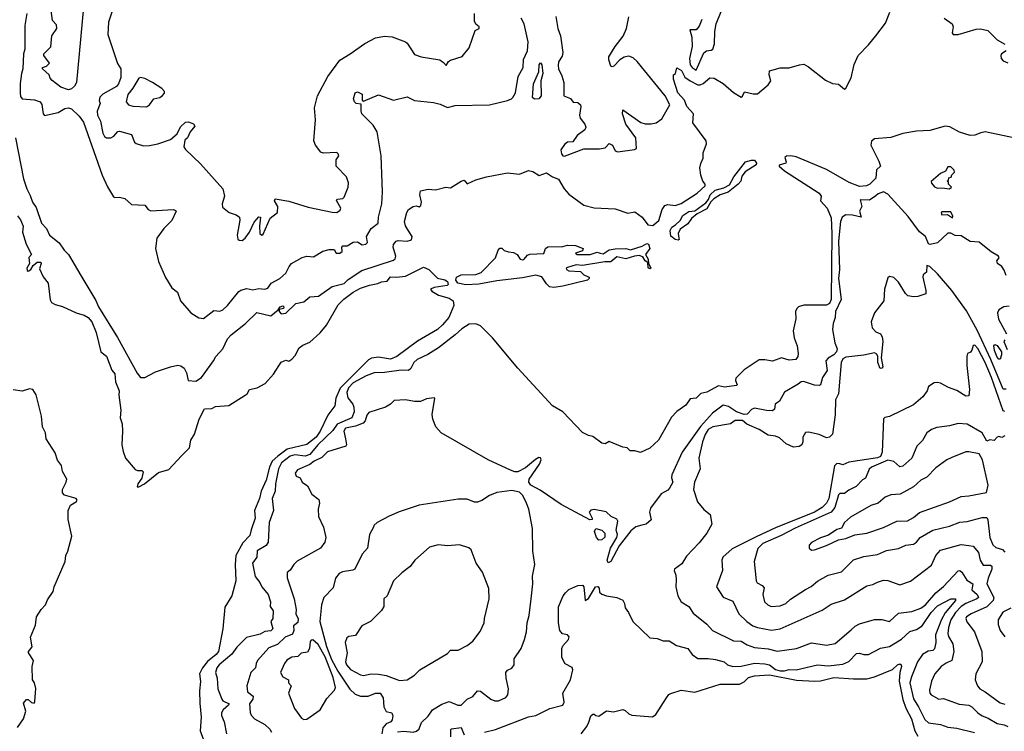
# Model space of a CAD drawing. Extents: x 1552294 to 1694791, y 811929 to 917222.
# Tile 329 of 643: x 1619149 to 1625722, y 882971 to 887724. Entities that reach past the tile are written whole.
import ezdxf

# ---------------------------------------------------------------- set-up
doc = ezdxf.new("R2010")
doc.units = 0

msp = doc.modelspace()

# ---------------------------------------------------------------- linework, layer by layer
at = {"layer": '0CON10XD'}
for points in [[(1619583.2, 887905), (1619527.8, 887305), (1619515, 887280.8), (1619495, 887262), (1619475, 887256.2), (1619424, 887274), (1619365, 887317.5), (1619353, 887333), (1619346.4, 887356.4), (1619300, 887395), (1619300, 887405), (1619327, 887413), (1619347, 887433), (1619310, 887485), (1619310, 887495), (1619357, 887543), (1619363, 887617), (1619397.5, 887665), (1619395, 887690), (1619368.3, 887718.3), (1619360, 887785)], [(1619121.9, 886935), (1619175, 886660.8), (1619195.4, 886595), (1619219.8, 886549.8), (1619234.8, 886505), (1619258.8, 886468.8), (1619295, 886365.6), (1619328.5, 886328.5), (1619348.2, 886285), (1619412.8, 886232.8), (1619445.6, 886185), (1619475.6, 886155), (1619555.9, 886015), (1619657.4, 885847.4), (1619675, 885807.1), (1619801.9, 885601.9), (1619932.1, 885362.1), (1619955, 885333.2), (1619985, 885333.1), (1620055, 885372.4), (1620155, 885405.9), (1620205.6, 885415.6), (1620225, 885412), (1620245.7, 885395.7), (1620261.9, 885365), (1620273.3, 885315), (1620325, 885308.8), (1620362, 885335), (1620381.3, 885358.7), (1620443.3, 885445), (1620457.1, 885475), (1620504.6, 885525.4), (1620535, 885592.2), (1620559.9, 885620.1), (1620655.2, 885694.8), (1620731.8, 885768.2), (1620825, 885745.7), (1620873.9, 885786.1), (1620887.5, 885805), (1620905, 885812.5), (1620912.5, 885805), (1620910, 885795), (1620881.7, 885788.3), (1620881.2, 885775), (1620895, 885760), (1620925, 885764), (1620991.7, 885828.3), (1621045, 885840.3), (1621085, 885873.6), (1621143.5, 885876.5), (1621235, 885942.9), (1621315, 885962.7), (1621341.6, 885988.4), (1621431.9, 886048.1), (1621645, 886118), (1621655, 886126.2), (1621660.8, 886145), (1621641.4, 886205), (1621645, 886223.3), (1621662.9, 886245), (1621675, 886250), (1621736.2, 886243.8), (1621765, 886254.2), (1621768.1, 886275), (1621744.3, 886314.3), (1621725, 886346), (1621717.1, 886375), (1621732.5, 886435), (1621744, 886455), (1621775, 886477.1), (1621795, 886480), (1621815, 886474), (1621827.3, 886482.7), (1621832, 886505), (1621820.8, 886555), (1621825, 886580), (1621875, 886592.5), (1621925, 886587.5), (1621994.2, 886605.8), (1622025, 886600), (1622095, 886646), (1622115, 886652.5), (1622135, 886627.5), (1622195, 886653.3), (1622265, 886673.3), (1622405, 886701.2), (1622485, 886691.2), (1622545, 886716), (1622575, 886710), (1622616.4, 886683.6), (1622665, 886701.2), (1622705, 886673.8), (1622745, 886658), (1622784.5, 886595), (1622815, 886559.2), (1622915, 886484.4), (1622985, 886468), (1623125, 886459.6), (1623209.3, 886430.7), (1623255, 886441.2), (1623305, 886403.8), (1623343.2, 886353.2), (1623375, 886348.8), (1623416.4, 886383.6), (1623438.5, 886455), (1623456.6, 886483.4), (1623475, 886490), (1623525, 886483.4), (1623565, 886496.3), (1623672.5, 886565), (1623724.2, 886615), (1623726, 886625), (1623710, 886645), (1623695.8, 886685.8), (1623690.4, 886735), (1623695, 886763.8), (1623710.9, 886799.1), (1623711.8, 886835), (1623732.9, 886895), (1623731.4, 886915), (1623641.7, 887035), (1623647.1, 887095), (1623601.6, 887145), (1623586.9, 887186.9), (1623541.9, 887235), (1623514.2, 887325.8), (1623513.3, 887355), (1623526.7, 887365), (1623535, 887401.2), (1623567.3, 887385), (1623589.4, 887339.4), (1623624.1, 887315.9), (1623675, 887289.6), (1623691, 887289), (1623712, 887298), (1623755, 887334.5), (1623785, 887332.2), (1623845, 887296.9), (1623915, 887237.1), (1623965, 887206.2), (1623975, 887212.5), (1623987, 887243), (1624045, 887228.6), (1624075, 887227.5), (1624145, 887288.9), (1624162.5, 887315), (1624151.5, 887355), (1624155, 887382.5), (1624225, 887403.3), (1624285, 887402), (1624355, 887423.3), (1624383.9, 887426.1), (1624415, 887408.6), (1624529.2, 887319.2), (1624575, 887297.3), (1624615, 887293.1), (1624655, 887259.2), (1624665, 887265.8), (1624700, 887335), (1624718.9, 887425), (1624746.7, 887485), (1624815.8, 887555), (1624865, 887616.9), (1624929.1, 887700.9), (1624957.3, 887775)], [(1619778.4, 887821.6), (1619742.1, 887707.9), (1619736.1, 887625), (1619787.8, 887472.2), (1619801.8, 887431.8), (1619825, 887394.4), (1619825, 887337.5), (1619808.4, 887295), (1619795, 887277.5), (1619703.5, 887226.5), (1619683.2, 887206.8), (1619680, 887185), (1619686.2, 887165), (1619666.4, 887113.6), (1619667.3, 887085), (1619687.5, 887045), (1619704.7, 886965), (1619715, 886944.3), (1619727.5, 886935), (1619757.5, 886935), (1619776.7, 886945), (1619805, 886976.7), (1619815, 886978.8), (1619895, 886956.7), (1619915, 886906.7), (1619926.6, 886896.6), (1619975, 886880.6), (1620014.6, 886884.6), (1620070, 886895), (1620155.4, 886924.6), (1620199.3, 886960.7), (1620221.7, 887008.3), (1620255, 887040), (1620275, 887042), (1620308, 887028), (1620317.7, 887012.3), (1620285.9, 886974.1), (1620270, 886935), (1620251.7, 886918.3), (1620244.4, 886875), (1620255, 886857.5), (1620355, 886761.5), (1620504, 886595), (1620516, 886545), (1620500.8, 886495), (1620502.7, 886472.7), (1620546.8, 886436.8), (1620595, 886419.6), (1620615.4, 886405), (1620617.7, 886385), (1620600, 886285), (1620605, 886257.5), (1620615, 886251.2), (1620635, 886248.8), (1620655, 886264.2), (1620682.7, 886305), (1620715, 886370.8), (1620745, 886406.7), (1620756.2, 886405), (1620748.9, 886345), (1620752.2, 886295), (1620765, 886284.5), (1620775, 886292), (1620821.3, 886398.7), (1620869.2, 886435), (1620872.5, 886475), (1620850, 886515), (1620853.7, 886526.3), (1620945, 886512.7), (1621075, 886472), (1621235, 886438.2), (1621265, 886436.9), (1621288.3, 886451.7), (1621292, 886465), (1621263.6, 886516.4), (1621270, 886525), (1621305, 886530.6), (1621315, 886538.6), (1621341.3, 886605), (1621344.6, 886635), (1621330, 886675), (1621260.6, 886745), (1621262.5, 886787.5), (1621278.6, 886815), (1621275, 886828.8), (1621265, 886837.1), (1621175, 886832.5), (1621158.3, 886838.3), (1621122.5, 886885), (1621113.3, 886915), (1621124.2, 887055), (1621116, 887135), (1621136.7, 887215), (1621205, 887345.4), (1621285, 887453.8), (1621355.4, 887494.6), (1621453.8, 887565), (1621525, 887602.5), (1621585, 887614.2), (1621635, 887610), (1621725, 887575.8), (1621736.3, 887566.3), (1621785, 887492), (1621830, 887475), (1621953.1, 887455), (1621978.4, 887438.4), (1621995, 887416.7), (1622012.2, 887445), (1622025, 887453.5), (1622103, 887477), (1622149.2, 887535), (1622189.2, 887650.8), (1622215.8, 887665), (1622215.8, 887675), (1622192.9, 887692.9), (1622184.1, 887714.1), (1622184.3, 887765)], [(1623702.9, 887725), (1623685, 887680), (1623665, 887656.7), (1623622.5, 887655), (1623636.1, 887606.1), (1623639.2, 887545), (1623620.8, 887465), (1623625, 887422.5), (1623637.5, 887405), (1623665, 887387.5), (1623716.9, 887503.1), (1623734.6, 887515.4), (1623765, 887519.2), (1623775, 887526.7), (1623787.8, 887562.2), (1623790.4, 887645), (1623799.3, 887695), (1623831.9, 887778.1)], [(1619196.9, 887765), (1619184, 887685), (1619183.4, 887526.6), (1619174.8, 887494.8), (1619169.5, 887395), (1619160, 887365), (1619152, 887298), (1619151.9, 887235), (1619155, 887210.8), (1619165.7, 887195), (1619248.3, 887188.3), (1619284.8, 887174.8), (1619296.3, 887156.3), (1619304.9, 887094.9), (1619315, 887083.6), (1619406.7, 887103.3), (1619450.5, 887129.5), (1619474.5, 887134.5), (1619495, 887128.1), (1619545, 887079.8), (1619575, 887038.4), (1619698.6, 886685), (1619735, 886607.9), (1619775, 886541.2), (1619785, 886535.6), (1619815, 886539.4), (1619850, 886530), (1619895, 886488.9), (1619984.4, 886484.4), (1620007.1, 886457.1), (1620025, 886448), (1620175, 886456.7), (1620190, 886450), (1620192.5, 886445), (1620165, 886381.8), (1620111.7, 886328.3), (1620064.2, 886265), (1620055.6, 886195), (1620075, 886109.2), (1620121.9, 886001.9), (1620163.4, 885933.4), (1620201.5, 885905), (1620223.4, 885845), (1620290.8, 885765), (1620345, 885731.5), (1620375, 885728.5), (1620445, 885782), (1620485, 885776.2), (1620505, 885785.8), (1620535, 885814.4), (1620611.1, 885908.9), (1620625, 885917.9), (1620665, 885927.7), (1620705, 885920.4), (1620745, 885928.9), (1620785, 885924.5), (1620805, 885931.4), (1620826.7, 885963.3), (1620886, 885995), (1620925, 886030), (1620946.7, 886075), (1620963.8, 886095), (1621035, 886134.4), (1621065, 886144.4), (1621109.7, 886140.3), (1621172.1, 886177.9), (1621215, 886189.2), (1621248.8, 886188.8), (1621262.5, 886165), (1621285, 886164), (1621301.2, 886175), (1621300, 886205), (1621305, 886212.5), (1621335, 886214), (1621375, 886238.1), (1621405, 886240), (1621435, 886220), (1621460, 886225), (1621470, 886235), (1621463.6, 886276.4), (1621495, 886329.2), (1621541.9, 886365), (1621544.7, 886405), (1621566.4, 886493.6), (1621571, 886575), (1621562.8, 886815), (1621535.5, 886975.5), (1621509, 887019), (1621433, 887095), (1621427.8, 887115), (1621429.4, 887159.4), (1621395, 887164.4), (1621382.9, 887175), (1621376.2, 887195), (1621388.8, 887235), (1621405, 887242), (1621435, 887226), (1621435.7, 887185.7), (1621445, 887178.6), (1621545, 887221.1), (1621645, 887185.6), (1621735, 887208), (1621784, 887184), (1621911.4, 887171.4), (1621955, 887159.7), (1622005, 887136.7), (1622055, 887150.9), (1622284.5, 887155.5), (1622405.8, 887185), (1622432.2, 887195), (1622441.8, 887205), (1622458.2, 887235), (1622476.7, 887343.3), (1622510, 887405), (1622511.7, 887458.3), (1622539.6, 887515), (1622543.8, 887575), (1622516, 887695), (1622496.4, 887735)], [(1622727.5, 887745), (1622740.8, 887665), (1622759.2, 887615), (1622775.7, 887505), (1622769.8, 887480.2), (1622745, 887441.2), (1622743, 887417), (1622745.5, 887395), (1622768.6, 887348.6), (1622780.5, 887305), (1622780.8, 887215), (1622825, 887197.1), (1622843.8, 887173.8), (1622875, 887171.2), (1622892, 887155), (1622896, 887145), (1622886.9, 887085), (1622889.4, 887065), (1622920.8, 887025), (1622928.8, 887005), (1622921.7, 886988.3), (1622870.5, 886949.5), (1622841.2, 886908.8), (1622805, 886905.5), (1622785, 886890.4), (1622762.4, 886855), (1622765, 886828.9), (1622774.9, 886814.9), (1622785, 886812.7), (1622915, 886861.9), (1623018.9, 886861.1), (1623057, 886867)], [(1623057, 886867), (1623085, 886896.2), (1623106, 886885), (1623125, 886848.8), (1623141.5, 886841.5), (1623254.2, 886855.8), (1623265.6, 886864.4), (1623262.5, 886935), (1623194.4, 887025), (1623173.9, 887093.9), (1623175, 887122.5), (1623295, 887037.1), (1623325, 887027.9), (1623365, 887027.5), (1623398.6, 887035), (1623435, 887062.2), (1623488, 887155), (1623456.9, 887215), (1623272, 887445), (1623245, 887469.7), (1623215, 887479.1), (1623185, 887474.3), (1623154.4, 887455.6), (1623115, 887414.3), (1623105, 887408), (1623095, 887413.3), (1623080.8, 887455), (1623081.1, 887475), (1623123.1, 887545), (1623176.4, 887613.6), (1623200, 887665), (1623216.4, 887743.6)], [(1625321.4, 887735), (1625374, 887695), (1625381.2, 887675), (1625373.8, 887635), (1625380, 887625), (1625415, 887625.8), (1625535, 887661.1), (1625563.2, 887663.2), (1625611.1, 887651.1), (1625651.4, 887611.4), (1625675, 887588.9), (1625725, 887559.4)], [(1625735.4, 887515), (1625703.7, 887496.3), (1625698.3, 887485), (1625700, 887465), (1625715, 887448.3), (1625745.5, 887435)], [(1622585, 887192.9), (1622571.3, 887205), (1622579.8, 887295), (1622614.2, 887375), (1622617.6, 887422.4), (1622625, 887435.8), (1622635, 887423.3), (1622641.3, 887365), (1622627.5, 887315), (1622631, 887215), (1622615, 887194.8), (1622585, 887192.9)], [(1619995, 887142.7), (1620015, 887154.2), (1620044.1, 887195.9), (1620083.3, 887205), (1620099.2, 887215), (1620115, 887234), (1620115.5, 887245), (1620098.1, 887265), (1620034.4, 887305), (1619985, 887330.8), (1619955, 887338.1), (1619945, 887333.8), (1619905, 887266.7), (1619870.8, 887225), (1619858.9, 887175), (1619875, 887155.7), (1619905, 887146.2), (1619995, 887142.7)], [(1625795, 886933.1), (1625595, 886973.8), (1625565, 886968.7), (1625525, 886951.5), (1625495, 886950), (1625422.3, 886972.3), (1625358.2, 887008.2), (1625326.4, 887013.6), (1625225, 886984), (1625135, 886979.1), (1625045, 886962.6), (1624965, 886936.5), (1624855, 886929), (1624835, 886913.2), (1624831.8, 886885), (1624885, 886778.1), (1624895.5, 886744.5), (1624868.3, 886721.7), (1624864.3, 886665), (1624825, 886625.3), (1624801.2, 886615), (1624755, 886609), (1624686.8, 886636.8), (1624535, 886722.1), (1624332.7, 886807.3), (1624295.8, 886814.2), (1624268.3, 886811.7), (1624256.7, 886803.3), (1624266.2, 886775), (1624262.5, 886765), (1624218.3, 886751.7), (1624218.8, 886745), (1624253.5, 886715), (1624485.8, 886565), (1624500.3, 886545), (1624494.1, 886515), (1624540.1, 886465), (1624565, 886401.2), (1624570.9, 886295), (1624565.7, 885855), (1624555, 885827.9), (1624535, 885818.1), (1624383.3, 885816.7), (1624347.1, 885805), (1624336.9, 885795), (1624328.9, 885775), (1624329.2, 885725), (1624311.4, 885645), (1624318, 885598), (1624338.1, 885545), (1624345.8, 885495), (1624344, 885475), (1624330, 885455), (1624285, 885450.8), (1624235, 885465.6), (1624175, 885442.2), (1624122.7, 885452.7), (1624085, 885452.1), (1623985, 885384.6), (1623930.5, 885329.5), (1623926.4, 885315), (1623938.8, 885285), (1623935, 885280), (1623855, 885270), (1623815, 885279.2), (1623735, 885236.7), (1623695, 885226.7), (1623665, 885196.7), (1623625, 885192), (1623595, 885148.8), (1623535, 885106.2), (1623501.1, 885068.9), (1623412.5, 884915), (1623355, 884861.2), (1623293.9, 884833.9), (1623255, 884843.8), (1623225, 884844), (1623205, 884863.8), (1623175, 884868.8), (1623085, 884906.2), (1623058.3, 884891.7), (1623035, 884896.2), (1622975, 884940), (1622945, 884946.2), (1622905, 884966.2), (1622775, 885104.2), (1622705, 885144.3), (1622475, 885395.6), (1622305, 885598.9), (1622225, 885679), (1622195, 885693.3), (1622150.4, 885689.6), (1622101, 885659), (1622055, 885618.2), (1621945, 885533.1), (1621872.6, 885487.4), (1621802.1, 885455), (1621780.8, 885435), (1621760.5, 885395), (1621745, 885381.8), (1621695, 885384), (1621585, 885367.1), (1621515, 885365.7), (1621461.2, 885345), (1621375, 885298.2), (1621344.5, 885265), (1621333.7, 885233.7), (1621339.2, 885199.2), (1621372.9, 885155), (1621380, 885135), (1621381.9, 885105), (1621366.6, 885065), (1621268.1, 885021.9), (1621239.9, 884980.1), (1621138.1, 884885), (1621085, 884820.2), (1621055, 884809.4), (1620985, 884817.6), (1620955, 884809.6), (1620895.7, 884765), (1620875.7, 884725), (1620856.5, 884625), (1620855.3, 884575.3), (1620834.8, 884525), (1620842.6, 884445), (1620813.7, 884365), (1620808.6, 884235), (1620795, 884212.8), (1620735, 884176.4), (1620730.8, 884135), (1620703.2, 884095), (1620720, 884005), (1620751.1, 883965), (1620765.5, 883935), (1620806.9, 883885), (1620822.1, 883835), (1620820.4, 883805), (1620840, 883775), (1620838.5, 883725), (1620825.5, 883704.5), (1620837.7, 883655), (1620825, 883643.2), (1620785, 883637.5), (1620755, 883619.6), (1620662.4, 883597.6), (1620597.8, 883532.2), (1620565, 883485.8), (1620479.6, 883415), (1620464.7, 883395), (1620455.4, 883365), (1620466, 883325), (1620471.4, 883255), (1620499.2, 883185), (1620504.8, 883174.8), (1620546.4, 883155), (1620542.1, 883145), (1620506.2, 883115), (1620495.5, 883095), (1620496.9, 883076.9), (1620514.3, 883035), (1620528.9, 882955)], [(1623545, 886252.3), (1623525, 886256.2), (1623495, 886277.9), (1623490.4, 886315), (1623501.5, 886338.5), (1623526.9, 886353.1), (1623557.7, 886382.3), (1623576.2, 886415), (1623615, 886442.4), (1623655, 886447.1), (1623728.4, 886501.6), (1623746.2, 886523.8), (1623757.3, 886555), (1623792.7, 886585), (1623850.2, 886599.8), (1623888.4, 886621.6), (1623915.9, 886675), (1623995, 886775.3), (1624033.8, 886786.2), (1624054.3, 886785), (1624066.9, 886765), (1624065.3, 886755), (1623991.7, 886708.3), (1623970.4, 886679.6), (1623962.3, 886645), (1623945.6, 886624.4), (1623877.8, 886572.2), (1623825, 886553.1), (1623783.7, 886526.3), (1623763.3, 886506.7), (1623735, 886459.6), (1623672.1, 886427.9), (1623634, 886396), (1623609.6, 886360.4), (1623557.7, 886325), (1623544.2, 886295), (1623550, 886265), (1623550.8, 886255), (1623545, 886252.3)], [(1625355, 886593.3), (1625370, 886605), (1625350, 886625), (1625348.3, 886638.3), (1625340, 886645), (1625348.3, 886651.7), (1625351.7, 886668.3), (1625368.3, 886671.7), (1625371.7, 886688.3), (1625390, 886705), (1625388.3, 886718.3), (1625365, 886740), (1625345, 886740), (1625328.3, 886711.7), (1625295, 886696.2), (1625233.9, 886643.9), (1625235, 886632.5), (1625255, 886607.5), (1625275, 886597.5), (1625305, 886600), (1625355, 886593.3)], [(1625733.3, 886015), (1625721.7, 886051.7), (1625706.1, 886076.1), (1625677.5, 886095), (1625673, 886113), (1625687, 886133), (1625682.5, 886145), (1625635, 886173.8), (1625555, 886237.5), (1625495, 886242.5), (1625435, 886280), (1625395, 886282.5), (1625365, 886297.5), (1625345, 886297.5), (1625275, 886232.5), (1625227.5, 886222.5), (1625215, 886226), (1625195.8, 886275), (1625155, 886307.3), (1625080.1, 886410.1), (1624945, 886559), (1624915, 886574.3), (1624879.2, 886560.8), (1624863.3, 886546.7), (1624822.7, 886517.3), (1624760, 886520), (1624770, 886475), (1624756.2, 886445), (1624765.7, 886404.3), (1624708, 886418), (1624665, 886420.6), (1624639.2, 886405), (1624628.8, 886375), (1624615.7, 886245), (1624622.2, 886055), (1624614.8, 885995), (1624632.2, 885855), (1624594.4, 885775), (1624592.9, 885735), (1624579.4, 885695), (1624574.3, 885655), (1624590, 885565), (1624605.6, 885525), (1624601.5, 885505), (1624582.9, 885485), (1624545, 885462.5), (1624530.9, 885445), (1624539.2, 885380.8), (1624507.3, 885335), (1624494.4, 885285), (1624485, 885280.3), (1624455, 885283.9), (1624382.4, 885307.6), (1624365.8, 885304.2), (1624345, 885290), (1624255, 885236.2), (1624221.2, 885175), (1624192, 885155), (1624187.2, 885122.8), (1624175, 885111.5), (1624135, 885112.8), (1624055, 885128.2), (1624035, 885119.5), (1624005, 885090), (1623985, 885086.7), (1623933.6, 885105), (1623879.9, 885139.9), (1623845, 885149.1), (1623774.6, 885095.4), (1623693.6, 885006.4), (1623571.7, 884835), (1623501.9, 884685), (1623499.3, 884665), (1623508.2, 884635), (1623487.6, 884595), (1623475, 884581.3), (1623432.2, 884557.8), (1623359.4, 884460.6), (1623354.3, 884435), (1623365, 884383.8), (1623332, 884355), (1623302.4, 884347.6), (1623262.8, 884337.2), (1623229.2, 884310.8), (1623150.8, 884209.2), (1623095, 884104.2), (1623076.7, 884096.7), (1623071.2, 884115), (1623094, 884195), (1623136, 884265), (1623138.8, 884285), (1623130, 884315), (1623141.2, 884375), (1623135, 884387.5), (1623097.5, 884405), (1623065, 884437.5), (1622985, 884453.3), (1622961.7, 884448.3), (1622950, 884435), (1622970, 884395), (1622970, 884385), (1622955, 884384.2), (1622764.6, 884485), (1622622.4, 884582.4), (1622560.9, 884615), (1622548.3, 884635), (1622551, 884655), (1622619.7, 884755), (1622629.6, 884785), (1622625, 884797.1), (1622615, 884798.9), (1622593, 884787), (1622525, 884731.8), (1622475, 884704.7), (1622453.3, 884705), (1622424.3, 884715), (1622277.3, 884785), (1621963.1, 884965), (1621926.7, 885005), (1621906.7, 885055), (1621902.6, 885087.4), (1621920, 885195), (1621915, 885198.8), (1621865, 885192), (1621825, 885174.2), (1621785, 885174.3), (1621725, 885185.7), (1621648.8, 885181.2), (1621623.8, 885155), (1621591.2, 885135), (1621480, 885100), (1621467.1, 885082.9), (1621455.4, 885044.6), (1621440.9, 885029.1), (1621391.2, 885008.8), (1621322.9, 884995), (1621312.5, 884975), (1621322.9, 884925), (1621331.4, 884885), (1621325.8, 884875), (1621202.9, 884837.1), (1621165, 884800.7), (1621115, 884775.1), (1621085, 884752.1), (1621003, 884717), (1620986.9, 884695), (1620993.8, 884675), (1621022, 884665), (1621034, 884635), (1621070.3, 884610.3), (1621098, 884555), (1621145, 884520), (1621149.4, 884495), (1621140.6, 884455), (1621142.5, 884405), (1621176, 884335), (1621192, 884265), (1621186.2, 884235), (1621156.4, 884193.6), (1621001.8, 884108.2), (1620978.1, 884085), (1620955, 884047.5), (1620935, 884032.5), (1620935, 883996.7), (1620980.5, 883855), (1620994.1, 883785), (1620992.5, 883755), (1621007.4, 883722.6), (1621005, 883698), (1620985, 883683.3), (1620975.6, 883675), (1620980, 883645), (1620971, 883619), (1620921, 883599), (1620869.2, 883550.8), (1620812.1, 883527.9), (1620736.2, 883445), (1620726.7, 883425), (1620722.7, 883395), (1620692.5, 883365), (1620664.4, 883275), (1620668.6, 883235), (1620708.2, 883205), (1620704.6, 883185), (1620682.5, 883155), (1620687.2, 883097.2), (1620695, 883078), (1620715.4, 883055.4), (1620785, 883016.9), (1620818.9, 882985), (1620830.5, 882965)], [(1619135, 886413.3), (1619155, 886386.7), (1619170.9, 886345), (1619168.5, 886305), (1619191.9, 886225), (1619227.5, 886155), (1619210, 886135), (1619213.3, 886095), (1619196.2, 886065), (1619199.3, 886049.3), (1619205, 886043.8), (1619223.3, 886055), (1619238.8, 886081.2), (1619265, 886103.3), (1619290, 886105), (1619292.5, 886095), (1619280.7, 886060.7), (1619306.4, 886006.4), (1619338, 885965), (1619353.3, 885853.3), (1619362, 885835), (1619385, 885822.5), (1619435, 885809.2), (1619525, 885765.7), (1619579.5, 885750.5)], [(1625375, 886400), (1625378.3, 886411.7), (1625365, 886440), (1625305, 886440), (1625300, 886435), (1625305, 886420), (1625341.7, 886421.7), (1625375, 886400)], [(1622715, 885936.2), (1622685, 885940), (1622665, 885958.8), (1622635, 886006), (1622595, 886017.8), (1622505, 886000.7), (1622335, 885980.3), (1622215, 885956.8), (1622126.1, 885953.9), (1622074, 885965), (1622059.4, 885985), (1622065.3, 886005), (1622095, 886020), (1622195, 886022.6), (1622229.4, 886035), (1622326, 886134), (1622342.5, 886185), (1622355, 886197.5), (1622367, 886197), (1622383, 886183), (1622413, 886173), (1622445, 886170), (1622470, 886155), (1622490, 886125), (1622505, 886120), (1622515, 886122.5), (1622539.5, 886150.5), (1622555, 886156.7), (1622648.3, 886161.7), (1622660, 886195), (1622675, 886207.5), (1622775, 886210), (1622805, 886218.8), (1622860, 886215), (1622910, 886195), (1622905, 886180), (1622860, 886165), (1622870, 886155), (1622956.4, 886156.4), (1623005, 886171.9), (1623025, 886163.5), (1623045, 886160), (1623083.7, 886186.3), (1623125, 886193.4), (1623194.5, 886194.5), (1623225.9, 886185.9), (1623305, 886210.7), (1623335, 886230), (1623346.2, 886225), (1623355.1, 886194.9), (1623327.3, 886155), (1623343.8, 886125), (1623346.9, 886096.9), (1623362.5, 886065), (1623355, 886060), (1623345, 886067.5), (1623341.7, 886101.7), (1623323.8, 886113.8), (1623309.3, 886139.3), (1623285, 886148), (1623252.5, 886145), (1623195, 886127.5), (1623135, 886139.4), (1623095, 886106.2), (1623055, 886107.1), (1622905, 886081.2), (1622864.5, 886085.5), (1622805, 886068.8), (1622797.5, 886065), (1622800, 886055), (1622815, 886047.5), (1622891.7, 886041.7), (1622915, 886020), (1622950, 886005), (1622950, 885995), (1622940, 885985), (1622775, 885944.4), (1622715, 885936.2)], [(1619579.5, 885750.5), (1619605, 885735.6), (1619630.4, 885705), (1619658.5, 885635), (1619690.9, 885505), (1619727.3, 885477.3), (1619765, 885383.8), (1619785, 885357.5), (1619787.3, 885305), (1619812.3, 885245), (1619810.8, 885215), (1619823.3, 885115), (1619819.1, 885065), (1619832.7, 885025), (1619836.2, 884975), (1619830, 884885), (1619839.2, 884839.2), (1619856, 884796), (1619919.1, 884719.1), (1619935, 884712.1), (1619965, 884713.3), (1619973.3, 884705), (1619965, 884662.5), (1619936.7, 884625), (1619932.5, 884605), (1619945, 884604.2), (1619981.2, 884625), (1620075, 884700), (1620145, 884720), (1620229.8, 884810.2), (1620281.9, 884865), (1620290.3, 884915), (1620315.8, 884955), (1620346.2, 885055), (1620383.3, 885125), (1620432.5, 885127.5), (1620455, 885141.2), (1620545, 885147.5), (1620654.4, 885215), (1620667.1, 885225), (1620683.3, 885255), (1620735, 885264), (1620787.5, 885295), (1620843.5, 885356.5), (1620895, 885437.1), (1620925, 885450), (1620945, 885444.2), (1620965, 885455.6), (1620987.9, 885482.1), (1621015, 885533.3), (1621038.9, 885551.1), (1621085, 885569.7), (1621155, 885631.6), (1621197.3, 885682.7), (1621275, 885819.3), (1621313, 885857), (1621374.6, 885905), (1621425, 885931.6), (1621485, 885951.5), (1621539.2, 885960.8), (1621565, 885973.1), (1621602.1, 885977.9), (1621624.4, 886005.6), (1621665, 886003.1), (1621725, 886011.5), (1621845, 886071.5), (1621879.6, 886055), (1621938, 885998), (1621985.9, 885985.9), (1622004.8, 885975), (1622009, 885955), (1622001.9, 885948.1), (1621916.2, 885935), (1621892, 885925), (1621900.8, 885910.8), (1621944.4, 885885), (1622015, 885864.5), (1622041.5, 885845), (1622046.3, 885815), (1622013.1, 885735), (1621971.5, 885685), (1621937.1, 885655), (1621803.8, 885576.2), (1621666.1, 885473.9), (1621625, 885457.6), (1621545, 885469.8), (1621497.5, 885462.5), (1621477.3, 885452.7), (1621287.3, 885262.7), (1621258.4, 885195), (1621252.3, 885145), (1621206.7, 885083.3), (1621155, 884974.6), (1621129.1, 884935), (1621065, 884887.4), (1620935, 884854.6), (1620871, 884809), (1620835.1, 884774.9), (1620815.8, 884735), (1620795, 884647.8), (1620760.4, 884575), (1620750.4, 884525), (1620716.2, 884445), (1620720.9, 884395), (1620695, 884316.7), (1620685, 884278.8), (1620639, 884231), (1620591.1, 884145), (1620586.8, 884085), (1620592.2, 883975), (1620565.8, 883875), (1620518.8, 883801.2), (1620504.6, 883655), (1620476.1, 883505), (1620461.3, 883485), (1620401.7, 883438.3), (1620369.3, 883395), (1620350.2, 883355), (1620355.2, 883304.8), (1620348.8, 883241.2), (1620351.1, 883158.9), (1620359.7, 883065), (1620353.6, 882975), (1620375.6, 882915)], [(1625735, 885256), (1625715, 885255.4), (1625631.8, 885455), (1625540.7, 885650.7), (1625468.6, 885778.6), (1625371.9, 885915), (1625275, 886027.1), (1625225, 886074.3), (1625205, 886082.5), (1625202.3, 886037.7), (1625181.2, 886018.8), (1625178, 886005), (1625199.1, 885915), (1625197.4, 885892.6), (1625145, 885874.3), (1625115, 885872.5), (1625078.8, 885878.8), (1625063.3, 885895), (1625015, 885970), (1624985, 886002.5), (1624955, 886007.5), (1624945, 886000), (1624921.2, 885925), (1624918, 885845), (1624856, 885765), (1624833.1, 885705), (1624840.8, 885665), (1624865, 885638.8), (1624895, 885626.7), (1624906, 885605), (1624910, 885575), (1624898.8, 885465), (1624910.8, 885405), (1624905, 885396.2), (1624894.2, 885395), (1624878.1, 885435), (1624878, 885475), (1624870.2, 885490.2), (1624855, 885498.6), (1624785, 885483.3), (1624665, 885468.8), (1624645, 885459.5), (1624633.7, 885435), (1624614.8, 885225), (1624594.3, 885185), (1624592.6, 885085), (1624575, 884956), (1624555, 884935.3), (1624535, 884931), (1624485.9, 884954.1), (1624415, 884969.2), (1624395, 884965.7), (1624377.5, 884935), (1624377.7, 884905), (1624369.6, 884885), (1624353.4, 884873.4), (1624315, 884867.8), (1624265, 884891.8), (1624220.3, 884930.3), (1624195, 884942.2), (1624145, 884948.4), (1624085, 884987.7), (1624003.2, 885023.2), (1623973.6, 885046.4), (1623925, 885048), (1623895, 885023.8), (1623775, 885005.7), (1623745, 884986.9), (1623725, 884953.8), (1623707.5, 884905), (1623683.2, 884795), (1623690.8, 884725), (1623654.2, 884635.8), (1623648, 884585), (1623674.2, 884504.2), (1623715, 884453.3), (1623758.3, 884418.3), (1623768.8, 884355), (1623736.2, 884295), (1623685, 884230), (1623599.5, 884140.5), (1623569.7, 884090.3), (1623520, 884055), (1623517.5, 884045), (1623528.8, 884015), (1623531.2, 883985), (1623528.8, 883935), (1623542, 883875), (1623565.8, 883835), (1623615.8, 883805), (1623645, 883760), (1623735, 883687.5), (1623773.8, 883643.8), (1623915, 883575.5), (1623965, 883572.9), (1624005, 883548), (1624055, 883531.8), (1624145, 883522.5), (1624205, 883507.5), (1624335, 883523.4), (1624435, 883562.3), (1624535, 883547.1), (1624592.6, 883557.4), (1624700.6, 883649.4), (1624726.7, 883673.3), (1624755, 883688.1), (1624855, 883718.1), (1624905, 883717.8), (1624955, 883705.6), (1625015, 883759.6), (1625105, 883771.9), (1625165, 883793.8), (1625196.8, 883815), (1625264.5, 883895.5), (1625315, 883938.8), (1625415, 884041.8), (1625425, 884044.6), (1625438.9, 884035), (1625471.5, 883981.5), (1625512.7, 883955), (1625505.9, 883915), (1625541.1, 883885), (1625549.1, 883865), (1625539.1, 883855), (1625465, 883825.6), (1625433.7, 883805), (1625395.8, 883765), (1625365.5, 883715), (1625348.6, 883665), (1625344.3, 883624.3), (1625348.9, 883605), (1625379.4, 883555), (1625385.7, 883505), (1625370.9, 883445), (1625334.8, 883425.2), (1625301.1, 883405), (1625259.1, 883355), (1625235.6, 883305), (1625221.8, 883245), (1625225, 883226.7), (1625234.3, 883215), (1625285, 883186.9), (1625315, 883189.5), (1625421.7, 883151.8), (1625485.5, 883145), (1625505.3, 883135), (1625544.8, 883094.8), (1625575, 883074.6), (1625615, 883058.4), (1625675, 883022.2), (1625720, 883015), (1625745, 883002.9)], [(1625755, 885810.6), (1625718.2, 885805), (1625685, 885785.6), (1625676.8, 885765), (1625683.5, 885723.5), (1625737.3, 885625)], [(1625725, 885106.5), (1625715, 885110.9), (1625637, 885335), (1625595, 885434), (1625545, 885527.5), (1625525, 885549.2), (1625515, 885547.5), (1625504.2, 885515.8), (1625495.9, 885504.1), (1625475.9, 885494.1), (1625471.4, 885475), (1625471.1, 885415), (1625489.8, 885255), (1625485, 885210.8), (1625465, 885210.5), (1625405, 885246.9), (1625348.3, 885268.3), (1625295, 885297.1), (1625275, 885301.4), (1625252.6, 885297.4), (1625216.7, 885275), (1625206, 885245), (1625177.5, 885205), (1625115, 885150.5), (1624955.5, 885074.5), (1624925, 885068), (1624915, 885058.8), (1624906.2, 884835), (1624895, 884805.5), (1624875, 884797.3), (1624685, 884769.2), (1624645, 884751.9), (1624625, 884757.4), (1624605, 884760), (1624589, 884745), (1624551.5, 884525), (1624535.2, 884495), (1624505.8, 884465), (1624454.6, 884435), (1624195, 884331), (1624065, 884269.1), (1623905, 884188.8), (1623842.9, 884135), (1623836.7, 884115), (1623840, 884045), (1623800, 883935), (1623845, 883867.5), (1623910.1, 883840.1), (1623949.1, 883755), (1624004, 883704), (1624044.2, 883675), (1624075, 883664.6), (1624167.2, 883647.2), (1624225.7, 883655), (1624505, 883779.1), (1624565, 883820.6), (1624655, 883849.7), (1624805, 883942), (1624845, 883951.9), (1624875, 883968.2), (1624915, 883980), (1624945, 883978.6), (1625025, 883950.5), (1625095.8, 883974.2), (1625235, 884080.6), (1625264.1, 884145.9), (1625295, 884181.2), (1625435, 884218.4), (1625485, 884212.7), (1625515, 884207.1), (1625550.5, 884165), (1625561.1, 884115), (1625580.2, 884080.2), (1625629.9, 884079.9), (1625638.8, 884075), (1625638, 884055), (1625614, 883995), (1625606.3, 883955), (1625652.9, 883865), (1625646.9, 883845), (1625605, 883802), (1625500, 883755), (1625470.6, 883735), (1625465.6, 883725), (1625472.4, 883702.4), (1625522.3, 883635), (1625572.2, 883505), (1625574.6, 883435.4), (1625532.5, 883355), (1625527.5, 883315), (1625543.1, 883275), (1625557.5, 883255), (1625594.3, 883235), (1625695, 883161.5), (1625725, 883152.3)], [(1625695, 885456), (1625685, 885457.5), (1625675, 885470.4), (1625655.6, 885515), (1625652.9, 885545), (1625658.8, 885555), (1625675, 885548.5), (1625702.7, 885505), (1625703.9, 885486.1), (1625695, 885456)], [(1625724.4, 885585.6), (1625718.6, 885575), (1625740.1, 885520.1)], [(1619135, 882996.7), (1619174.3, 883055), (1619190, 883105), (1619175, 883160), (1619195, 883182.5), (1619205, 883182.5), (1619227, 883163), (1619245, 883160), (1619250.6, 883169.4), (1619256.5, 883256.5), (1619246.7, 883295), (1619234.1, 883314.1), (1619233.1, 883405), (1619240, 883445), (1619206.7, 883495), (1619207.5, 883505), (1619231.2, 883535), (1619220.7, 883599.3), (1619255, 883680), (1619260, 883735), (1619292, 883785), (1619321.2, 883815), (1619335, 883850), (1619372.5, 883905), (1619378.8, 883935), (1619451.9, 884105), (1619456.9, 884145), (1619470.6, 884175), (1619497.1, 884275), (1619472.5, 884385), (1619471.8, 884445), (1619488.5, 884481.5), (1619527.5, 884505), (1619533.3, 884515), (1619526.7, 884525), (1619448.5, 884548.5), (1619435, 884564.2), (1619435, 884586), (1619460, 884635), (1619463.6, 884655), (1619433.9, 884706.1), (1619427.2, 884747.2), (1619402, 884782), (1619385, 884830.7), (1619326.1, 884925), (1619320.3, 884965), (1619301.2, 885005), (1619295.4, 885075), (1619257.8, 885217.8), (1619235.7, 885255), (1619215, 885257.3), (1619165, 885242.9), (1619105, 885251.9)], [(1625726.1, 884943.9), (1625705, 884933.3), (1625685, 884940), (1625675, 884936.7), (1625655, 884913.3), (1625625, 884917.5), (1625605, 884908.8), (1625575, 884965.6), (1625475, 885023.1), (1625415, 885026.7), (1625355, 885010.9), (1625270.5, 885000.5), (1625235, 884987.1), (1625205.6, 884965), (1625175, 884912.5), (1625137.5, 884875), (1625103.8, 884796.2), (1625045, 884742.5), (1625025, 884738.1), (1624985, 884773.3), (1624945, 884782.9), (1624835, 884735.6), (1624819.2, 884720.8), (1624795, 884662.5), (1624775, 884650.6), (1624733.8, 884606.2), (1624685, 884582.7), (1624655, 884559.5), (1624625, 884558.9), (1624615, 884550.6), (1624589.7, 884465), (1624565.2, 884435), (1624325, 884328.5), (1624231.4, 884278.6), (1624110.6, 884225), (1624077.3, 884192.7), (1624052.9, 884105), (1624064.5, 883975), (1624072.7, 883962.7), (1624105.8, 883945), (1624118.5, 883928.5), (1624110.4, 883885), (1624120.6, 883835), (1624142.5, 883815), (1624165, 883805.5), (1624225, 883810), (1624264.2, 883825.8), (1624295.3, 883854.7), (1624395, 883919.2), (1624432.8, 883937.2), (1624475.7, 883974.3), (1624545, 884013.3), (1624635, 884036.5), (1624715, 884115.4), (1624785, 884138), (1624875, 884152.1), (1624935, 884177.9), (1625015, 884191.5), (1625065, 884214.2), (1625115, 884220.8), (1625135, 884233.8), (1625160.8, 884265), (1625245, 884315.3), (1625355, 884340.4), (1625425, 884368.5), (1625475, 884372.3), (1625575, 884400), (1625605, 884398.1), (1625612.5, 884382.5), (1625624.7, 884265), (1625645.6, 884215.6), (1625665, 884199), (1625709.1, 884185), (1625725, 884166.5)], [(1624435, 884180), (1624455, 884182.9), (1624535, 884211.2), (1624615, 884250), (1624665, 884258.2), (1624725, 884282.3), (1624804.6, 884295.4), (1624915, 884332.9), (1625005, 884374.6), (1625075, 884377.5), (1625115, 884399.5), (1625155, 884431.9), (1625355, 884504.6), (1625435, 884540.4), (1625485, 884543.5), (1625604.1, 884565.9), (1625613.5, 884615), (1625575.4, 884785), (1625555, 884823.9), (1625485, 884838.2), (1625465, 884836.8), (1625370.8, 884799.2), (1625339.2, 884785), (1625265, 884730.6), (1625205, 884669.5), (1625165, 884649.5), (1625115, 884603.8), (1625025.7, 884554.3), (1624965, 884550), (1624925.8, 884535), (1624880.8, 884495), (1624830.5, 884479.5), (1624695, 884401.5), (1624655, 884365.6), (1624635, 884327.1), (1624605, 884319.2), (1624548.8, 884281.2), (1624495, 884264), (1624435, 884232.9), (1624418.6, 884215), (1624419.2, 884195), (1624435, 884180)], [(1621671.7, 882968.3), (1621713, 882973), (1621775, 882965.8), (1621798.3, 882971.7), (1621815, 882986.7), (1621830.9, 883029.1), (1621875, 883072.9), (1621905, 883115.5), (1621967.3, 883152.7), (1622015, 883169.3), (1622074.3, 883145), (1622095, 883146.7), (1622135, 883186.1), (1622175, 883204.4), (1622205, 883242.5), (1622225, 883240), (1622295, 883186), (1622320, 883175), (1622345, 883173.8), (1622395, 883196.1), (1622407, 883215), (1622411.8, 883255), (1622395.4, 883325.4), (1622394.6, 883365), (1622405, 883378.5), (1622435, 883393.1), (1622450, 883415), (1622450, 883455), (1622495.5, 883524.5), (1622518.9, 883585), (1622531.1, 883635), (1622535.7, 883695), (1622550, 883745), (1622564.4, 883855), (1622574.4, 883955.6), (1622573, 884007), (1622587.1, 884085), (1622574.4, 884175), (1622572.9, 884325), (1622546.9, 884455), (1622532.5, 884495), (1622506.7, 884546.7), (1622485, 884568), (1622435, 884579.2), (1622335, 884565.4), (1622285, 884545.5), (1622235, 884511.9), (1622205, 884501.9), (1622185, 884502.5), (1622135, 884521.1), (1622075, 884521.6), (1621815, 884480.4), (1621682, 884438), (1621615, 884408.8), (1621535.7, 884365), (1621512, 884345), (1621510, 884335), (1621484.3, 884285.7), (1621471.4, 884195), (1621435.7, 884155), (1621385.5, 884054.5), (1621372.7, 884047.3), (1621303.2, 884036.8), (1621281.2, 884025), (1621257, 883993), (1621241.1, 883928.9), (1621178.6, 883865), (1621162.7, 883815), (1621152, 883705), (1621197.7, 883537.7), (1621230.4, 883450.4), (1621272.7, 883372.7), (1621352.1, 883252.1), (1621389, 883219), (1621425, 883206), (1621474.5, 883205.5), (1621525, 883226.9), (1621555, 883225.5), (1621574.4, 883195), (1621579.2, 883135), (1621594.4, 883104.4), (1621634.1, 883094.1), (1621640, 883075), (1621635, 883047.5), (1621626.2, 883035), (1621595, 883022), (1621573.1, 882995), (1621566.2, 882955)], [(1623015, 884246.7), (1622998.8, 884265), (1622986.2, 884305), (1622994.1, 884325.9), (1623035, 884314.4), (1623055.4, 884295.4), (1623055, 884266.7), (1623035, 884250), (1623015, 884246.7)], [(1621685, 883310.9), (1621735, 883314.2), (1621784, 883345), (1621819.1, 883380.9), (1622005, 883491.2), (1622025, 883514), (1622075, 883512.5), (1622136.6, 883543.4), (1622175, 883573.8), (1622222.7, 883637.3), (1622250, 883695), (1622250.8, 883725), (1622282.5, 883855), (1622280, 883925), (1622239.2, 884035), (1622197.1, 884095), (1622163.2, 884183.2), (1622147.3, 884197.3), (1622083.9, 884216.1), (1622005, 884208.9), (1621943, 884217), (1621885, 884201.2), (1621786.5, 884113.5), (1621755, 884072.5), (1621699.7, 884030.3), (1621643.8, 883976.2), (1621601.2, 883875), (1621580, 883855), (1621580.5, 883805), (1621563.1, 883776.9), (1621490, 883705), (1621433.6, 883676.4), (1621389.5, 883610.5), (1621346, 883604), (1621333.8, 883595), (1621321.2, 883565), (1621334.2, 883495), (1621324, 883435), (1621331.2, 883415), (1621357.1, 883385), (1621425, 883347.3), (1621445, 883343.8), (1621494.7, 883355.3), (1621545, 883353.8), (1621595, 883343.3), (1621685, 883310.9)], [(1622252.2, 882965), (1622325, 882982.9), (1622545, 883067.9), (1622595, 883075.8), (1622687.6, 883122.4), (1622775, 883145.3), (1622782.6, 883165), (1622774.5, 883225.5), (1622826.7, 883315), (1622842.4, 883382.4), (1622836.7, 883396.7), (1622791.3, 883421.3), (1622768.7, 883465), (1622767.3, 883525), (1622775, 883542.5), (1622813.3, 883585), (1622817, 883603), (1622805.8, 883615.8), (1622772.2, 883622.2), (1622754.4, 883645), (1622745.6, 883695.6), (1622746.8, 883803.2), (1622777.5, 883875), (1622793.6, 883896.4), (1622815, 883918), (1622875, 883946), (1622905, 883948), (1622915.6, 883935.6), (1622923.8, 883845), (1622945, 883857.5), (1622993.3, 883935), (1623008.3, 883938.3), (1623017.3, 883927.3), (1623020.5, 883900.5), (1623035, 883886), (1623065.6, 883875.6), (1623135, 883865.7), (1623175, 883848), (1623187.5, 883825), (1623190, 883795), (1623213.8, 883765), (1623242.5, 883705), (1623356.4, 883596.4), (1623405, 883591.2), (1623445, 883575.7), (1623485, 883576), (1623534.5, 883544.5), (1623610, 883525), (1623638.1, 883485), (1623675, 883456.9), (1623745, 883457.3), (1623795, 883450.6), (1623852.5, 883435), (1623873.3, 883415), (1623910, 883405), (1623965, 883406.7), (1624055, 883425.5), (1624122.5, 883422.5), (1624155, 883415.2), (1624195, 883384.8), (1624225, 883375.2), (1624255.3, 883374.7), (1624285, 883384), (1624332.7, 883382.7), (1624475, 883415.4), (1624545, 883409.5), (1624645, 883419.1), (1624685, 883437.9), (1624735, 883490), (1624755, 883493.5), (1624785, 883484.5), (1624815, 883484.4), (1624895, 883525.5), (1624955, 883536.5), (1625035, 883586.8), (1625091.5, 883638.5), (1625135, 883650), (1625173.4, 883676.6), (1625233.1, 883765), (1625275, 883810), (1625365, 883856.9), (1625396.9, 883856.9), (1625396.9, 883845), (1625327.9, 883762.1), (1625302.3, 883717.7), (1625261.7, 883615), (1625264.8, 883565), (1625255, 883521.4), (1625245, 883511.8), (1625214.2, 883505.8), (1625175, 883484.1), (1625141.6, 883435), (1625101.9, 883335), (1625092, 883295), (1625115, 883188.2), (1625150, 883135), (1625190.8, 883050.8), (1625215, 883026.8), (1625295, 883016.3), (1625345, 882999.5), (1625405, 882992.2), (1625523.1, 882963.1)], [(1625765.5, 883794.5), (1625712.6, 883767.4), (1625681.6, 883715), (1625680.3, 883685), (1625694.5, 883645), (1625725, 883601.9)], [(1621045, 883050), (1621065, 883051.4), (1621155.2, 883114.8), (1621198.7, 883191.3), (1621251.5, 883245), (1621257.1, 883262.9), (1621241.2, 883331.2), (1621189.1, 883469.1), (1621140.8, 883550.8), (1621105, 883582.9), (1621095, 883580.8), (1621088.9, 883571.1), (1621084.3, 883525), (1621069.9, 883500.1), (1621028, 883492), (1621005, 883470), (1620965, 883466.5), (1620933, 883447), (1620915.6, 883425), (1620890.8, 883365), (1620905.6, 883335.6), (1620942.5, 883315), (1620944.2, 883295), (1620961.9, 883275), (1620942.9, 883225), (1620983.6, 883123.6), (1621029.4, 883059.4), (1621045, 883050)], [(1622896.7, 882955), (1622935, 883003.3), (1622947.7, 883032.3), (1622961.2, 883075), (1622973.9, 883086.1), (1622985, 883086.7), (1622995, 883076.7), (1623015, 883071.2), (1623067, 883107), (1623112.3, 883102.3), (1623175.9, 883115.9), (1623191.2, 883111.2), (1623215, 883087.5), (1623235, 883079.2), (1623372.3, 883067.7), (1623395.8, 883084.2), (1623465.7, 883195), (1623482.9, 883217.1), (1623495, 883223.1), (1623564.3, 883245.7), (1623655, 883232.3), (1623825, 883286.9), (1623955, 883286.9), (1623985, 883301.6), (1624015, 883331.2), (1624055, 883342.6), (1624155, 883349.4), (1624335, 883311.7), (1624456.8, 883306.8), (1624495, 883307.9), (1624585, 883331.4), (1624715, 883320.9), (1624805, 883321.2), (1624855.8, 883334.3), (1624976.3, 883383.7), (1625008, 883415), (1625025, 883421.1), (1625034.2, 883415), (1625035.8, 883405), (1625024.5, 883365), (1625020.2, 883305), (1625043.9, 883183.9), (1625064.9, 883124.9), (1625101.9, 883055), (1625124, 882974), (1625145, 882939.2)], [(1622027.8, 882935), (1622027, 882983), (1622031.7, 882988.3), (1622095, 882995.8), (1622116.7, 882946.7)]]:
    msp.add_lwpolyline(points, dxfattribs=at)

doc.saveas('drawing.dxf')
